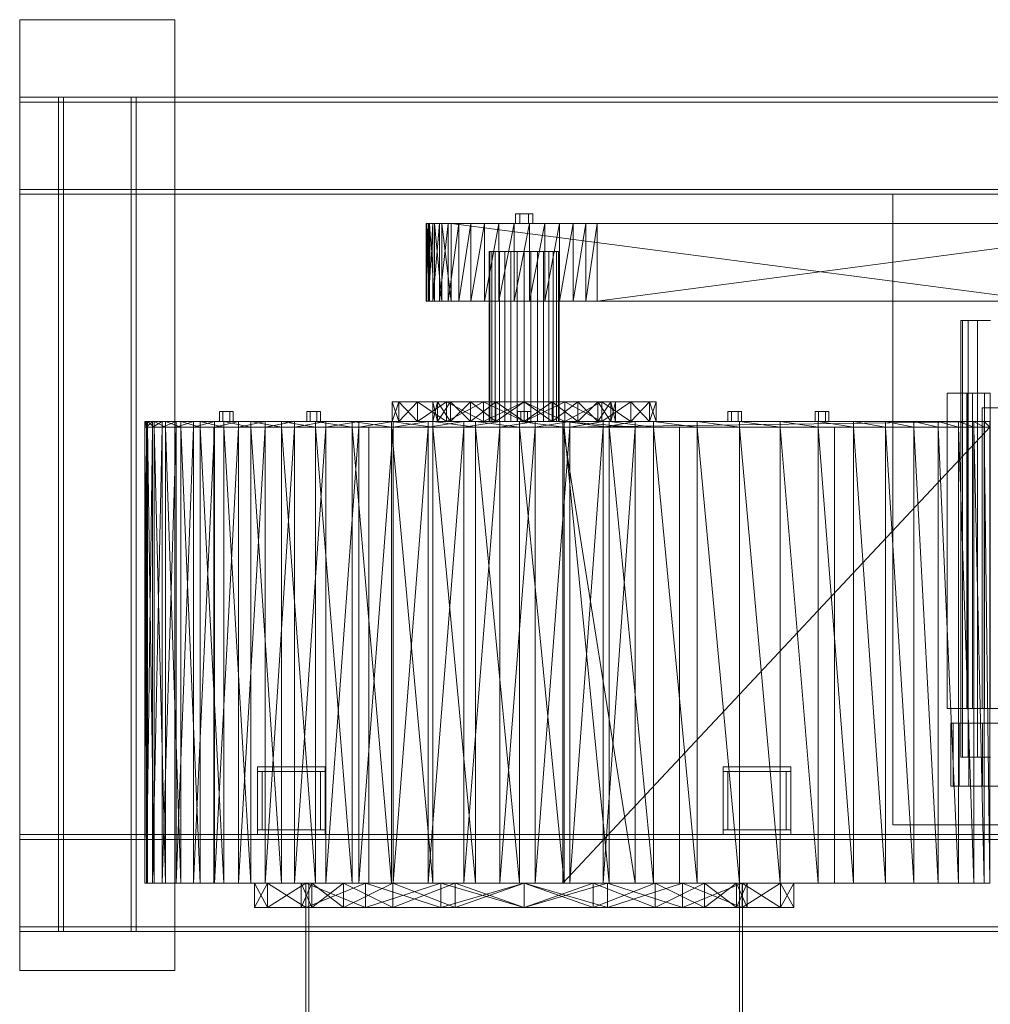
# Model space of a CAD drawing. Header units: millimetres. Extents: x -4395 to 65662, y -65530 to 6847.
# Tile 961 of 1034: x 57541 to 58542, y -16335 to -15320. Entities that reach past the tile are written whole.
import ezdxf

# ---------------------------------------------------------------- set-up
doc = ezdxf.new("R2010")
doc.units = ezdxf.units.MM
doc.layers.add('superior_secador', color=7, linetype='Continuous', lineweight=0)

msp = doc.modelspace()

# ---------------------------------------------------------------- linework, layer by layer
at = {"layer": 'superior_secador'}
for p, q in [((57541.134, -16300), (57541.134, -15320)), ((57541.134, -15320), (57701.134, -15320)), ((57701.134, -15320), (57701.134, -16300)), ((57541.134, -15500), (57541.134, -15400)), ((57541.134, -15400), (59031.134, -15400)), ((57541.134, -15405), (57541.134, -15400)), ((59031.134, -15405), (57541.134, -15405)), ((57581.134, -16260), (57581.134, -15400)), ((57581.134, -15400), (57661.134, -15400)), ((57581.134, -15400), (57586.134, -15400)), ((57586.134, -15400), (57586.134, -16260)), ((57656.134, -16260), (57656.134, -15400)), ((57656.134, -15400), (57661.134, -15400)), ((57661.134, -15400), (57661.134, -16260)), ((57541.134, -15500), (57541.134, -15495)), ((57541.134, -15495), (59031.134, -15495)), ((59031.134, -15500), (57541.134, -15500)), ((58441.134, -16150), (58441.134, -15500)), ((58441.134, -15500), (58901.134, -15500)), ((58056.634, -15520), (58052.134, -15520)), ((58052.134, -15520), (58052.134, -15530)), ((58065.634, -15520), (58056.634, -15520)), ((58056.634, -15520), (58056.634, -15530)), ((58065.634, -15520), (58070.134, -15520)), ((58065.634, -15520), (58065.634, -15530)), ((58070.134, -15530), (58070.134, -15520)), ((57966.909, -15530), (57960.282, -15530)), ((57960.282, -15530), (57962.38, -15530)), ((57960.282, -15530), (57963.526, -15530)), ((57960.667, -15530), (57960.282, -15530)), ((57962.38, -15530), (57960.282, -15610)), ((57960.282, -15530), (57960.282, -15610)), ((57960.282, -15530), (57960.667, -15610)), ((57963.526, -15530), (57960.667, -15530)), ((57960.667, -15530), (57960.667, -15610)), ((57960.667, -15530), (57963.526, -15610)), ((57962.38, -15530), (57966.909, -15530)), ((57966.909, -15530), (57962.38, -15610)), ((57962.38, -15530), (57962.38, -15610)), ((57963.526, -15530), (57976.327, -15530)), ((57968.79, -15530), (57963.526, -15530)), ((57966.909, -15530), (57963.526, -15530)), ((57963.526, -15530), (58620.472, -15530)), ((57963.526, -15530), (57963.526, -15610)), ((57963.526, -15530), (57968.79, -15610)), ((57982.761, -15530), (57966.909, -15530)), ((57966.909, -15530), (57973.759, -15530)), ((58006.282, -15530), (57966.909, -15530)), ((58066.607, -15530), (57966.909, -15530)), ((57966.909, -15530), (58620.472, -15530)), ((58763.478, -15530), (57966.909, -15530)), ((57973.759, -15530), (57966.909, -15610)), ((57966.909, -15530), (57966.909, -15610)), ((57976.327, -15530), (57968.79, -15530)), ((57968.79, -15530), (57968.79, -15610)), ((57968.79, -15530), (57976.327, -15610)), ((57973.759, -15530), (57982.761, -15530)), ((57982.761, -15530), (57973.759, -15610)), ((57973.759, -15530), (57973.759, -15610)), ((57976.327, -15530), (58595.952, -15530)), ((57985.952, -15530), (57976.327, -15530)), ((57976.327, -15530), (58620.472, -15530)), ((57976.327, -15530), (57976.327, -15610)), ((57976.327, -15530), (57985.952, -15610)), ((58006.282, -15530), (57982.761, -15530)), ((57982.761, -15530), (57993.691, -15530)), ((57993.691, -15530), (57982.761, -15610)), ((57982.761, -15530), (57982.761, -15610)), ((58595.952, -15530), (57985.952, -15530)), ((57985.952, -15530), (57985.952, -15610)), ((57985.952, -15530), (58595.952, -15610)), ((57993.691, -15530), (58006.282, -15530)), ((58006.282, -15530), (57993.691, -15610)), ((57993.691, -15530), (57993.691, -15610)), ((58035.173, -15530), (58006.282, -15530)), ((58006.282, -15530), (58020.224, -15530)), ((58066.607, -15530), (58006.282, -15530)), ((58020.224, -15530), (58006.282, -15610)), ((58006.282, -15530), (58006.282, -15610)), ((58020.224, -15530), (58035.173, -15530)), ((58035.173, -15530), (58020.224, -15610)), ((58020.224, -15530), (58020.224, -15610)), ((58066.607, -15530), (58035.173, -15530)), ((58035.173, -15530), (58050.763, -15530)), ((58050.763, -15530), (58035.173, -15610)), ((58035.173, -15530), (58035.173, -15610)), ((58050.763, -15530), (58066.607, -15530)), ((58066.607, -15530), (58050.763, -15610)), ((58050.763, -15530), (58050.763, -15610)), ((58056.634, -15530), (58052.134, -15530)), ((58065.634, -15530), (58056.634, -15530)), ((58070.134, -15530), (58065.634, -15530)), ((58097.503, -15530), (58066.607, -15530)), ((58066.607, -15530), (58082.316, -15530)), ((58124.841, -15530), (58066.607, -15530)), ((58763.478, -15530), (58066.607, -15530)), ((58082.316, -15530), (58066.607, -15610)), ((58066.607, -15530), (58066.607, -15610)), ((58082.316, -15530), (58097.503, -15530)), ((58097.503, -15530), (58082.316, -15610)), ((58082.316, -15530), (58082.316, -15610)), ((58124.841, -15530), (58097.503, -15530)), ((58097.503, -15530), (58111.796, -15530)), ((58111.796, -15530), (58097.503, -15610)), ((58097.503, -15530), (58097.503, -15610)), ((58111.796, -15530), (58124.841, -15530)), ((58124.841, -15530), (58111.796, -15610)), ((58111.796, -15530), (58111.796, -15610)), ((58746.316, -15530), (58124.841, -15530)), ((58124.841, -15530), (58136.316, -15530)), ((58763.478, -15530), (58124.841, -15530)), ((58136.316, -15530), (58124.841, -15610)), ((58124.841, -15530), (58124.841, -15610)), ((58136.316, -15530), (58746.316, -15530)), ((58746.316, -15530), (58136.316, -15610)), ((58136.316, -15530), (58136.316, -15610)), ((58025.826, -15559), (58025.134, -15559)), ((58025.134, -15559), (58025.134, -15734)), ((58027.874, -15559), (58025.826, -15559)), ((58025.826, -15559), (58025.826, -15734)), ((58031.201, -15559), (58027.874, -15559)), ((58027.874, -15559), (58027.874, -15734)), ((58035.678, -15559), (58031.201, -15559)), ((58031.201, -15559), (58031.201, -15734)), ((58041.133, -15559), (58035.678, -15559)), ((58035.678, -15559), (58035.678, -15734)), ((58047.357, -15559), (58041.133, -15559)), ((58041.133, -15559), (58041.133, -15734)), ((58054.111, -15559), (58047.357, -15559)), ((58047.357, -15559), (58047.357, -15734)), ((58061.134, -15559), (58054.111, -15559)), ((58054.111, -15559), (58054.111, -15734)), ((58068.157, -15559), (58061.134, -15559)), ((58061.134, -15559), (58061.134, -15734)), ((58074.91, -15559), (58068.157, -15559)), ((58068.157, -15559), (58068.157, -15734)), ((58081.134, -15559), (58074.91, -15559)), ((58074.91, -15559), (58074.91, -15734)), ((58086.59, -15559), (58081.134, -15559)), ((58081.134, -15559), (58081.134, -15734)), ((58091.067, -15559), (58086.59, -15559)), ((58086.59, -15559), (58086.59, -15734)), ((58094.394, -15559), (58091.067, -15559)), ((58091.067, -15559), (58091.067, -15734)), ((58096.442, -15559), (58094.394, -15559)), ((58094.394, -15559), (58094.394, -15734)), ((58096.442, -15559), (58097.134, -15559)), ((58096.442, -15559), (58096.442, -15734)), ((58097.134, -15734), (58097.134, -15559)), ((57960.282, -15610), (57966.909, -15610)), ((57962.38, -15610), (57960.282, -15610)), ((57963.526, -15610), (57960.282, -15610)), ((57960.282, -15610), (57960.667, -15610)), ((57960.667, -15610), (57963.526, -15610)), ((57966.909, -15610), (57962.38, -15610)), ((57976.327, -15610), (57963.526, -15610)), ((57963.526, -15610), (57968.79, -15610)), ((57963.526, -15610), (57966.909, -15610)), ((58620.472, -15610), (57963.526, -15610)), ((57966.909, -15610), (57982.761, -15610)), ((57973.759, -15610), (57966.909, -15610)), ((57966.909, -15610), (58006.282, -15610)), ((57966.909, -15610), (58066.607, -15610)), ((58620.472, -15610), (57966.909, -15610)), ((57966.909, -15610), (58763.478, -15610)), ((57968.79, -15610), (57976.327, -15610)), ((57982.761, -15610), (57973.759, -15610)), ((58595.952, -15610), (57976.327, -15610)), ((57976.327, -15610), (57985.952, -15610)), ((58620.472, -15610), (57976.327, -15610)), ((57982.761, -15610), (58006.282, -15610)), ((57993.691, -15610), (57982.761, -15610)), ((57985.952, -15610), (58595.952, -15610)), ((58006.282, -15610), (57993.691, -15610)), ((58006.282, -15610), (58035.173, -15610)), ((58020.224, -15610), (58006.282, -15610)), ((58006.282, -15610), (58066.607, -15610)), ((58035.173, -15610), (58020.224, -15610)), ((58035.173, -15610), (58066.607, -15610)), ((58050.763, -15610), (58035.173, -15610)), ((58066.607, -15610), (58050.763, -15610)), ((58066.607, -15610), (58097.503, -15610)), ((58082.316, -15610), (58066.607, -15610)), ((58066.607, -15610), (58124.841, -15610)), ((58066.607, -15610), (58763.478, -15610)), ((58097.503, -15610), (58082.316, -15610)), ((58097.503, -15610), (58124.841, -15610)), ((58111.796, -15610), (58097.503, -15610)), ((58124.841, -15610), (58111.796, -15610)), ((58124.841, -15610), (58746.316, -15610)), ((58136.316, -15610), (58124.841, -15610)), ((58124.841, -15610), (58763.478, -15610)), ((58746.316, -15610), (58136.316, -15610)), ((58513.104, -15630), (58511.134, -15630)), ((58511.134, -15630), (58511.134, -16080)), ((58518.965, -15630), (58513.104, -15630)), ((58513.104, -15630), (58513.104, -16080)), ((58528.573, -15630), (58518.965, -15630)), ((58518.965, -15630), (58518.965, -16080)), ((58541.691, -15630), (58528.573, -15630)), ((58528.573, -15630), (58528.573, -16080)), ((58518.134, -15705), (58497.134, -15705)), ((58497.134, -15705), (58497.134, -16030)), ((58517.445, -16030), (58517.445, -15705)), ((58517.445, -15705), (58535.632, -15705)), ((58517.445, -15705), (58523.445, -15705)), ((58518.134, -16030), (58518.134, -15705)), ((58541.632, -15705), (58523.445, -15705)), ((58523.445, -15705), (58523.445, -16030)), ((58535.632, -15705), (58535.632, -16030)), ((58541.632, -15705), (58535.632, -15705)), ((58541.632, -16030), (58541.632, -15705)), ((57925.134, -15714), (57971.735, -15714)), ((57967.134, -15714), (57925.134, -15714)), ((57925.134, -15714), (57951.108, -15714)), ((57931.79, -15714), (57925.134, -15714)), ((57925.134, -15714), (57985.087, -15714)), ((57925.134, -15714), (58019.108, -15714)), ((57925.134, -15714), (58005.882, -15714)), ((57931.79, -15714), (57925.134, -15734)), ((57925.134, -15714), (57925.134, -15734)), ((57925.134, -15714), (57931.79, -15734)), ((57951.108, -15714), (57931.79, -15714)), ((57951.108, -15714), (57931.79, -15734)), ((57931.79, -15714), (57931.79, -15734)), ((57931.79, -15714), (57951.108, -15734)), ((57951.108, -15714), (58019.108, -15714)), ((57981.194, -15714), (57951.108, -15714)), ((57981.194, -15714), (57951.108, -15734)), ((57951.108, -15714), (57951.108, -15734)), ((57951.108, -15714), (57981.194, -15734)), ((57971.735, -15714), (57967.134, -15714)), ((57971.735, -15714), (57967.134, -15734)), ((57967.134, -15714), (57967.134, -15734)), ((57967.134, -15714), (57971.735, -15734)), ((57985.087, -15714), (57971.735, -15714)), ((57985.087, -15714), (57971.735, -15734)), ((57971.735, -15714), (57971.735, -15734)), ((57971.735, -15714), (57985.087, -15734)), ((58019.108, -15714), (57981.194, -15714)), ((58019.108, -15714), (57981.194, -15734)), ((57981.194, -15714), (57981.194, -15734)), ((57981.194, -15714), (58019.108, -15734)), ((58005.882, -15714), (57985.087, -15714)), ((58005.882, -15714), (57985.087, -15734)), ((57985.087, -15714), (57985.087, -15734)), ((57985.087, -15714), (58005.882, -15734)), ((58019.108, -15714), (58005.882, -15714)), ((58032.087, -15714), (58005.882, -15714)), ((58032.087, -15714), (58005.882, -15734)), ((58005.882, -15714), (58005.882, -15734)), ((58005.882, -15714), (58032.087, -15734)), ((58019.108, -15714), (58103.159, -15714)), ((58061.134, -15714), (58019.108, -15714)), ((58019.108, -15714), (58171.159, -15714)), ((58019.108, -15714), (58032.087, -15714)), ((58090.181, -15714), (58019.108, -15714)), ((58116.386, -15714), (58019.108, -15714)), ((58061.134, -15714), (58019.108, -15734)), ((58019.108, -15714), (58019.108, -15734)), ((58019.108, -15714), (58061.134, -15734)), ((58061.134, -15714), (58032.087, -15714)), ((58061.134, -15714), (58032.087, -15734)), ((58032.087, -15714), (58032.087, -15734)), ((58032.087, -15714), (58061.134, -15734)), ((58103.159, -15714), (58061.134, -15714)), ((58171.159, -15714), (58061.134, -15714)), ((58061.134, -15714), (58090.181, -15714)), ((58103.159, -15714), (58061.134, -15734)), ((58061.134, -15714), (58061.134, -15734)), ((58061.134, -15714), (58103.159, -15734)), ((58090.181, -15714), (58061.134, -15734)), ((58061.134, -15714), (58090.181, -15734)), ((58171.159, -15714), (58090.181, -15714)), ((58090.181, -15714), (58116.386, -15714)), ((58116.386, -15714), (58090.181, -15734)), ((58090.181, -15714), (58090.181, -15734)), ((58090.181, -15714), (58116.386, -15734)), ((58103.159, -15714), (58171.159, -15714)), ((58141.073, -15714), (58103.159, -15714)), ((58141.073, -15714), (58103.159, -15734)), ((58103.159, -15714), (58103.159, -15734)), ((58103.159, -15714), (58141.073, -15734)), ((58171.159, -15714), (58116.386, -15714)), ((58137.181, -15714), (58116.386, -15714)), ((58137.181, -15714), (58116.386, -15734)), ((58116.386, -15714), (58116.386, -15734)), ((58116.386, -15714), (58137.181, -15734)), ((58171.159, -15714), (58137.181, -15714)), ((58150.532, -15714), (58137.181, -15714)), ((58150.532, -15714), (58137.181, -15734)), ((58137.181, -15714), (58137.181, -15734)), ((58137.181, -15714), (58150.532, -15734)), ((58171.159, -15714), (58141.073, -15714)), ((58171.159, -15714), (58141.073, -15734)), ((58141.073, -15714), (58141.073, -15734)), ((58141.073, -15714), (58171.159, -15734)), ((58171.159, -15714), (58150.532, -15714)), ((58150.532, -15714), (58155.134, -15714)), ((58155.134, -15714), (58150.532, -15734)), ((58150.532, -15714), (58150.532, -15734)), ((58150.532, -15714), (58155.134, -15734)), ((58155.134, -15714), (58171.159, -15714)), ((58155.134, -15734), (58155.134, -15714)), ((58171.159, -15714), (58197.134, -15714)), ((58190.478, -15714), (58171.159, -15714)), ((58190.478, -15714), (58171.159, -15734)), ((58171.159, -15714), (58171.159, -15734)), ((58171.159, -15714), (58190.478, -15734)), ((58197.134, -15714), (58190.478, -15714)), ((58197.134, -15714), (58190.478, -15734)), ((58190.478, -15714), (58190.478, -15734)), ((58190.478, -15714), (58197.134, -15734)), ((58197.134, -15734), (58197.134, -15714)), ((58533.134, -16030), (58533.134, -15720)), ((58533.134, -15720), (58589.134, -15720)), ((57750.634, -15724), (57747.134, -15724)), ((57747.134, -15724), (57747.134, -15734)), ((57757.634, -15724), (57750.634, -15724)), ((57750.634, -15724), (57750.634, -15734)), ((57757.634, -15724), (57761.134, -15724)), ((57757.634, -15724), (57757.634, -15734)), ((57761.134, -15734), (57761.134, -15724)), ((57840.552, -15724), (57837.052, -15724)), ((57837.052, -15724), (57837.052, -15734)), ((57847.552, -15724), (57840.552, -15724)), ((57840.552, -15724), (57840.552, -15734)), ((57847.552, -15724), (57851.052, -15724)), ((57847.552, -15724), (57847.552, -15734)), ((57851.052, -15734), (57851.052, -15724)), ((58057.634, -15724), (58054.134, -15724)), ((58054.134, -15724), (58054.134, -15734)), ((58064.634, -15724), (58057.634, -15724)), ((58057.634, -15724), (58057.634, -15734)), ((58064.634, -15724), (58068.134, -15724)), ((58064.634, -15724), (58064.634, -15734)), ((58068.134, -15734), (58068.134, -15724)), ((58274.716, -15724), (58271.216, -15724)), ((58271.216, -15724), (58271.216, -15734)), ((58281.716, -15724), (58274.716, -15724)), ((58274.716, -15724), (58274.716, -15734)), ((58281.716, -15724), (58285.216, -15724)), ((58281.716, -15724), (58281.716, -15734)), ((58285.216, -15734), (58285.216, -15724)), ((58364.634, -15724), (58361.134, -15724)), ((58361.134, -15724), (58361.134, -15734)), ((58371.634, -15724), (58364.634, -15724)), ((58364.634, -15724), (58364.634, -15734)), ((58371.634, -15724), (58375.134, -15724)), ((58371.634, -15724), (58371.634, -15734)), ((58375.134, -15734), (58375.134, -15724)), ((57672.765, -15734), (57670.108, -15734)), ((57670.108, -15734), (57671.851, -15734)), ((57671.851, -15734), (57670.108, -15740)), ((57670.108, -15734), (57670.108, -15740)), ((57670.108, -15734), (57672.765, -15740)), ((57672.765, -15740), (57670.108, -15740)), ((57670.108, -15740), (57671.851, -15740)), ((57671.851, -15740), (57670.108, -16210)), ((57670.108, -15740), (57670.108, -16210)), ((57670.108, -15740), (57672.765, -16210)), ((57688.134, -15734), (57671.851, -15734)), ((57671.851, -15734), (57677.903, -15734)), ((57671.851, -15734), (57672.765, -15734)), ((57677.903, -15734), (57671.851, -15740)), ((57671.851, -15734), (57671.851, -15740)), ((57688.134, -15740), (57671.851, -15740)), ((57671.851, -15740), (57677.903, -15740)), ((57671.851, -15740), (57672.765, -15740)), ((57677.903, -15740), (57671.851, -16210)), ((57671.851, -15740), (57671.851, -16210)), ((57672.765, -15734), (57691.362, -15734)), ((57679.853, -15734), (57672.765, -15734)), ((57688.134, -15734), (57672.765, -15734)), ((57672.765, -15734), (57727.329, -15734)), ((57766.601, -15734), (57672.765, -15734)), ((57672.765, -15734), (57846.079, -15734)), ((58035.915, -15734), (57672.765, -15734)), ((57672.765, -15734), (58194.571, -15734)), ((57672.765, -15734), (57672.765, -15740)), ((57672.765, -15734), (57679.853, -15740)), ((57672.765, -15740), (57691.362, -15740)), ((57679.853, -15740), (57672.765, -15740)), ((57688.134, -15740), (57672.765, -15740)), ((57672.765, -15740), (57727.329, -15740)), ((57766.601, -15740), (57672.765, -15740)), ((57672.765, -15740), (57846.079, -15740)), ((58035.915, -15740), (57672.765, -15740)), ((57672.765, -15740), (58194.571, -15740)), ((57672.765, -15740), (57672.765, -16210)), ((57672.765, -15740), (57679.853, -16210)), ((57677.903, -15734), (57688.134, -15734)), ((57688.134, -15734), (57677.903, -15740)), ((57677.903, -15734), (57677.903, -15740)), ((57677.903, -15740), (57688.134, -15740)), ((57688.134, -15740), (57677.903, -16210)), ((57677.903, -15740), (57677.903, -16210)), ((57691.362, -15734), (57679.853, -15734)), ((57679.853, -15734), (57679.853, -15740)), ((57679.853, -15734), (57691.362, -15740)), ((57691.362, -15740), (57679.853, -15740)), ((57679.853, -15740), (57679.853, -16210)), ((57679.853, -15740), (57691.362, -16210)), ((57720.36, -15734), (57688.134, -15734)), ((57688.134, -15734), (57702.358, -15734)), ((57766.601, -15734), (57688.134, -15734)), ((57702.358, -15734), (57688.134, -15740)), ((57688.134, -15734), (57688.134, -15740)), ((57720.36, -15740), (57688.134, -15740)), ((57688.134, -15740), (57702.358, -15740)), ((57766.601, -15740), (57688.134, -15740)), ((57702.358, -15740), (57688.134, -16210)), ((57688.134, -15740), (57688.134, -16210)), ((57691.362, -15734), (57727.329, -15734)), ((57707.226, -15734), (57691.362, -15734)), ((57691.362, -15734), (57691.362, -15740)), ((57691.362, -15734), (57707.226, -15740)), ((57691.362, -15740), (57727.329, -15740)), ((57707.226, -15740), (57691.362, -15740)), ((57691.362, -15740), (57691.362, -16210)), ((57691.362, -15740), (57707.226, -16210)), ((57702.358, -15734), (57720.36, -15734)), ((57720.36, -15734), (57702.358, -15740)), ((57702.358, -15734), (57702.358, -15740)), ((57702.358, -15740), (57720.36, -15740)), ((57720.36, -15740), (57702.358, -16210)), ((57702.358, -15740), (57702.358, -16210)), ((57727.329, -15734), (57707.226, -15734)), ((57707.226, -15734), (57707.226, -15740)), ((57707.226, -15734), (57727.329, -15740)), ((57727.329, -15740), (57707.226, -15740)), ((57707.226, -15740), (57707.226, -16210)), ((57707.226, -15740), (57727.329, -16210)), ((57766.601, -15734), (57720.36, -15734)), ((57720.36, -15734), (57741.874, -15734)), ((57741.874, -15734), (57720.36, -15740)), ((57720.36, -15734), (57720.36, -15740)), ((57766.601, -15740), (57720.36, -15740)), ((57720.36, -15740), (57741.874, -15740)), ((57741.874, -15740), (57720.36, -16210)), ((57720.36, -15740), (57720.36, -16210)), ((57727.329, -15734), (57779.54, -15734)), ((57751.505, -15734), (57727.329, -15734)), ((57727.329, -15734), (57846.079, -15734)), ((57727.329, -15734), (57727.329, -15740)), ((57727.329, -15734), (57751.505, -15740)), ((57727.329, -15740), (57779.54, -15740)), ((57751.505, -15740), (57727.329, -15740)), ((57727.329, -15740), (57846.079, -15740)), ((57727.329, -15740), (57727.329, -16210)), ((57727.329, -15740), (57751.505, -16210)), ((57741.134, -16210), (57741.134, -15740)), ((57741.134, -15740), (57901.134, -15740)), ((57741.874, -15734), (57766.601, -15734)), ((57766.601, -15734), (57741.874, -15740)), ((57741.874, -15734), (57741.874, -15740)), ((57741.874, -15740), (57766.601, -15740)), ((57766.601, -15740), (57741.874, -16210)), ((57741.874, -15740), (57741.874, -16210)), ((57750.634, -15734), (57747.134, -15734)), ((57757.634, -15734), (57750.634, -15734)), ((57779.54, -15734), (57751.505, -15734)), ((57751.505, -15734), (57751.505, -15740)), ((57751.505, -15734), (57779.54, -15740)), ((57779.54, -15740), (57751.505, -15740)), ((57751.505, -15740), (57751.505, -16210)), ((57751.505, -15740), (57779.54, -16210)), ((57761.134, -15734), (57757.634, -15734)), ((57824.355, -15734), (57766.601, -15734)), ((57766.601, -15734), (57794.214, -15734)), ((57890.673, -15734), (57766.601, -15734)), ((58035.915, -15734), (57766.601, -15734)), ((57794.214, -15734), (57766.601, -15740)), ((57766.601, -15734), (57766.601, -15740)), ((57824.355, -15740), (57766.601, -15740)), ((57766.601, -15740), (57794.214, -15740)), ((57890.673, -15740), (57766.601, -15740)), ((58035.915, -15740), (57766.601, -15740)), ((57794.214, -15740), (57766.601, -16210)), ((57766.601, -15740), (57766.601, -16210)), ((57779.54, -15734), (57846.079, -15734)), ((57811.167, -15734), (57779.54, -15734)), ((57779.54, -15734), (57779.54, -15740)), ((57779.54, -15734), (57811.167, -15740)), ((57779.54, -15740), (57846.079, -15740)), ((57811.167, -15740), (57779.54, -15740)), ((57779.54, -15740), (57779.54, -16210)), ((57779.54, -15740), (57811.167, -16210)), ((57794.214, -15734), (57824.355, -15734)), ((57824.355, -15734), (57794.214, -15740)), ((57794.214, -15734), (57794.214, -15740)), ((57794.214, -15740), (57824.355, -15740)), ((57824.355, -15740), (57794.214, -16210)), ((57794.214, -15740), (57794.214, -16210)), ((57846.079, -15734), (57811.167, -15734)), ((57811.167, -15734), (57811.167, -15740)), ((57811.167, -15734), (57846.079, -15740)), ((57846.079, -15740), (57811.167, -15740)), ((57811.167, -15740), (57811.167, -16210)), ((57811.167, -15740), (57846.079, -16210)), ((57890.673, -15734), (57824.355, -15734)), ((57824.355, -15734), (57856.64, -15734)), ((57856.64, -15734), (57824.355, -15740)), ((57824.355, -15734), (57824.355, -15740)), ((57890.673, -15740), (57824.355, -15740)), ((57824.355, -15740), (57856.64, -15740)), ((57856.64, -15740), (57824.355, -16210)), ((57824.355, -15740), (57824.355, -16210)), ((57840.552, -15734), (57837.052, -15734)), ((57847.552, -15734), (57840.552, -15734)), ((57846.079, -15734), (57924.321, -15734)), ((57883.927, -15734), (57846.079, -15734)), ((57846.079, -15734), (58011.021, -15734)), ((57846.079, -15734), (58194.571, -15734)), ((57846.079, -15734), (57846.079, -15740)), ((57846.079, -15734), (57883.927, -15740)), ((57846.079, -15740), (57924.321, -15740)), ((57883.927, -15740), (57846.079, -15740)), ((57846.079, -15740), (58011.021, -15740)), ((57846.079, -15740), (58194.571, -15740)), ((57846.079, -15740), (57846.079, -16210)), ((57846.079, -15740), (57883.927, -16210)), ((57851.052, -15734), (57847.552, -15734)), ((57856.64, -15734), (57890.673, -15734)), ((57890.673, -15734), (57856.64, -15740)), ((57856.64, -15734), (57856.64, -15740)), ((57856.64, -15740), (57890.673, -15740)), ((57890.673, -15740), (57856.64, -16210)), ((57856.64, -15740), (57856.64, -16210)), ((57924.321, -15734), (57883.927, -15734)), ((57883.927, -15734), (57883.927, -15740)), ((57883.927, -15734), (57924.321, -15740)), ((57924.321, -15740), (57883.927, -15740)), ((57883.927, -15740), (57883.927, -16210)), ((57883.927, -15740), (57924.321, -16210)), ((57962.319, -15734), (57890.673, -15734)), ((57890.673, -15734), (57926.04, -15734)), ((58035.915, -15734), (57890.673, -15734)), ((57926.04, -15734), (57890.673, -15740)), ((57890.673, -15734), (57890.673, -15740)), ((57962.319, -15740), (57890.673, -15740)), ((57890.673, -15740), (57926.04, -15740)), ((58035.915, -15740), (57890.673, -15740)), ((57926.04, -15740), (57890.673, -16210)), ((57890.673, -15740), (57890.673, -16210)), ((57901.134, -15740), (57901.134, -16210)), ((57924.321, -15734), (58011.021, -15734)), ((57966.837, -15734), (57924.321, -15734)), ((57924.321, -15734), (57924.321, -15740)), ((57924.321, -15734), (57966.837, -15740)), ((57924.321, -15740), (58011.021, -15740)), ((57966.837, -15740), (57924.321, -15740)), ((57924.321, -15740), (57924.321, -16210)), ((57924.321, -15740), (57966.837, -16210)), ((57971.735, -15734), (57925.134, -15734)), ((57925.134, -15734), (57967.134, -15734)), ((57951.108, -15734), (57925.134, -15734)), ((57925.134, -15734), (57931.79, -15734)), ((57985.087, -15734), (57925.134, -15734)), ((58019.108, -15734), (57925.134, -15734)), ((58005.882, -15734), (57925.134, -15734)), ((57926.04, -15734), (57962.319, -15734)), ((57962.319, -15734), (57926.04, -15740)), ((57926.04, -15734), (57926.04, -15740)), ((57926.04, -15740), (57962.319, -15740)), ((57962.319, -15740), (57926.04, -16210)), ((57926.04, -15740), (57926.04, -16210)), ((57931.79, -15734), (57951.108, -15734)), ((58019.108, -15734), (57951.108, -15734)), ((57951.108, -15734), (57981.194, -15734)), ((58035.915, -15734), (57962.319, -15734)), ((57962.319, -15734), (57999.085, -15734)), ((57999.085, -15734), (57962.319, -15740)), ((57962.319, -15734), (57962.319, -15740)), ((58035.915, -15740), (57962.319, -15740)), ((57962.319, -15740), (57999.085, -15740)), ((57999.085, -15740), (57962.319, -16210)), ((57962.319, -15740), (57962.319, -16210)), ((58011.021, -15734), (57966.837, -15734)), ((57966.837, -15734), (57966.837, -15740)), ((57966.837, -15734), (58011.021, -15740)), ((58011.021, -15740), (57966.837, -15740)), ((57966.837, -15740), (57966.837, -16210)), ((57966.837, -15740), (58011.021, -16210)), ((57967.134, -15734), (57971.735, -15734)), ((57971.735, -15734), (57985.087, -15734)), ((57981.194, -15734), (58019.108, -15734)), ((57985.087, -15734), (58005.882, -15734)), ((57999.085, -15734), (58035.915, -15734)), ((58035.915, -15734), (57999.085, -15740)), ((57999.085, -15734), (57999.085, -15740)), ((57999.085, -15740), (58035.915, -15740)), ((58035.915, -15740), (57999.085, -16210)), ((57999.085, -15740), (57999.085, -16210)), ((58005.882, -15734), (58019.108, -15734)), ((58005.882, -15734), (58032.087, -15734)), ((58011.021, -15734), (58102.452, -15734)), ((58056.392, -15734), (58011.021, -15734)), ((58011.021, -15734), (58194.571, -15734)), ((58011.021, -15734), (58011.021, -15740)), ((58011.021, -15734), (58056.392, -15740)), ((58011.021, -15740), (58102.452, -15740)), ((58056.392, -15740), (58011.021, -15740)), ((58011.021, -15740), (58194.571, -15740)), ((58011.021, -15740), (58011.021, -16210)), ((58011.021, -15740), (58056.392, -16210)), ((58103.159, -15734), (58019.108, -15734)), ((58019.108, -15734), (58061.134, -15734)), ((58171.159, -15734), (58019.108, -15734)), ((58032.087, -15734), (58019.108, -15734)), ((58019.108, -15734), (58090.181, -15734)), ((58019.108, -15734), (58116.386, -15734)), ((58025.826, -15734), (58025.134, -15734)), ((58027.874, -15734), (58025.826, -15734)), ((58031.201, -15734), (58027.874, -15734)), ((58035.678, -15734), (58031.201, -15734)), ((58032.087, -15734), (58061.134, -15734)), ((58041.133, -15734), (58035.678, -15734)), ((58108.107, -15734), (58035.915, -15734)), ((58035.915, -15734), (58072.392, -15734)), ((58175.71, -15734), (58035.915, -15734)), ((58541.134, -15734), (58035.915, -15734)), ((58488.042, -15734), (58035.915, -15734)), ((58194.571, -15734), (58035.915, -15734)), ((58072.392, -15734), (58035.915, -15740)), ((58035.915, -15734), (58035.915, -15740)), ((58108.107, -15740), (58035.915, -15740)), ((58035.915, -15740), (58072.392, -15740)), ((58175.71, -15740), (58035.915, -15740)), ((58541.134, -15740), (58035.915, -15740)), ((58488.042, -15740), (58035.915, -15740)), ((58194.571, -15740), (58035.915, -15740)), ((58072.392, -15740), (58035.915, -16210)), ((58035.915, -15740), (58035.915, -16210)), ((58047.357, -15734), (58041.133, -15734)), ((58054.111, -15734), (58047.357, -15734)), ((58061.134, -15734), (58054.111, -15734)), ((58057.634, -15734), (58054.134, -15734)), ((58102.452, -15734), (58056.392, -15734)), ((58056.392, -15734), (58056.392, -15740)), ((58056.392, -15734), (58102.452, -15740)), ((58102.452, -15740), (58056.392, -15740)), ((58056.392, -15740), (58056.392, -16210)), ((58056.392, -15740), (58102.452, -16210)), ((58064.634, -15734), (58057.634, -15734)), ((58061.134, -15734), (58103.159, -15734)), ((58061.134, -15734), (58171.159, -15734)), ((58090.181, -15734), (58061.134, -15734)), ((58068.157, -15734), (58061.134, -15734)), ((58068.134, -15734), (58064.634, -15734)), ((58074.91, -15734), (58068.157, -15734)), ((58072.392, -15734), (58108.107, -15734)), ((58108.107, -15734), (58072.392, -15740)), ((58072.392, -15734), (58072.392, -15740)), ((58072.392, -15740), (58108.107, -15740)), ((58108.107, -15740), (58072.392, -16210)), ((58072.392, -15740), (58072.392, -16210)), ((58081.134, -15734), (58074.91, -15734)), ((58086.59, -15734), (58081.134, -15734)), ((58091.067, -15734), (58086.59, -15734)), ((58090.181, -15734), (58171.159, -15734)), ((58116.386, -15734), (58090.181, -15734)), ((58094.394, -15734), (58091.067, -15734)), ((58096.442, -15734), (58094.394, -15734)), ((58097.134, -15734), (58096.442, -15734)), ((58175.71, -15734), (58101.134, -15734)), ((58101.134, -15734), (58541.134, -15734)), ((58541.134, -15734), (58101.134, -15740)), ((58101.134, -15734), (58101.134, -15740)), ((58101.134, -15734), (58175.71, -15740)), ((58175.71, -15740), (58101.134, -15740)), ((58101.134, -15740), (58541.134, -15740)), ((58541.134, -15740), (58101.134, -16210)), ((58101.134, -15740), (58101.134, -16210)), ((58101.134, -15740), (58175.71, -16210)), ((58102.452, -15734), (58194.571, -15734)), ((58148.687, -15734), (58102.452, -15734)), ((58102.452, -15734), (58102.452, -15740)), ((58102.452, -15734), (58148.687, -15740)), ((58102.452, -15740), (58194.571, -15740)), ((58148.687, -15740), (58102.452, -15740)), ((58102.452, -15740), (58102.452, -16210)), ((58102.452, -15740), (58148.687, -16210)), ((58171.159, -15734), (58103.159, -15734)), ((58103.159, -15734), (58141.073, -15734)), ((58175.71, -15734), (58108.107, -15734)), ((58108.107, -15734), (58142.669, -15734)), ((58142.669, -15734), (58108.107, -15740)), ((58108.107, -15734), (58108.107, -15740)), ((58175.71, -15740), (58108.107, -15740)), ((58108.107, -15740), (58142.669, -15740)), ((58142.669, -15740), (58108.107, -16210)), ((58108.107, -15740), (58108.107, -16210)), ((58116.386, -15734), (58171.159, -15734)), ((58116.386, -15734), (58137.181, -15734)), ((58137.181, -15734), (58171.159, -15734)), ((58137.181, -15734), (58150.532, -15734)), ((58141.073, -15734), (58171.159, -15734)), ((58142.669, -15734), (58175.71, -15734)), ((58175.71, -15734), (58142.669, -15740)), ((58142.669, -15734), (58142.669, -15740)), ((58142.669, -15740), (58175.71, -15740)), ((58175.71, -15740), (58142.669, -16210)), ((58142.669, -15740), (58142.669, -16210)), ((58194.571, -15734), (58148.687, -15734)), ((58148.687, -15734), (58148.687, -15740)), ((58148.687, -15734), (58194.571, -15740)), ((58194.571, -15740), (58148.687, -15740)), ((58148.687, -15740), (58148.687, -16210)), ((58148.687, -15740), (58194.571, -16210)), ((58150.532, -15734), (58171.159, -15734)), ((58155.134, -15734), (58150.532, -15734)), ((58171.159, -15734), (58155.134, -15734)), ((58197.134, -15734), (58171.159, -15734)), ((58171.159, -15734), (58190.478, -15734)), ((58541.134, -15734), (58175.71, -15734)), ((58175.71, -15740), (58175.71, -15734)), ((58541.134, -15740), (58175.71, -15740)), ((58175.71, -16210), (58175.71, -15740)), ((58190.478, -15734), (58197.134, -15734)), ((58194.571, -15734), (58283.191, -15734)), ((58239.581, -15734), (58194.571, -15734)), ((58194.571, -15734), (58364.169, -15734)), ((58194.571, -15734), (58488.042, -15734)), ((58194.571, -15734), (58194.571, -15740)), ((58194.571, -15734), (58239.581, -15740)), ((58194.571, -15740), (58283.191, -15740)), ((58239.581, -15740), (58194.571, -15740)), ((58194.571, -15740), (58364.169, -15740)), ((58194.571, -15740), (58488.042, -15740)), ((58194.571, -15740), (58194.571, -16210)), ((58194.571, -15740), (58239.581, -16210)), ((58221.134, -16210), (58221.134, -15740)), ((58221.134, -15740), (58381.134, -15740)), ((58283.191, -15734), (58239.581, -15734)), ((58239.581, -15734), (58239.581, -15740)), ((58239.581, -15734), (58283.191, -15740)), ((58283.191, -15740), (58239.581, -15740)), ((58239.581, -15740), (58239.581, -16210)), ((58239.581, -15740), (58283.191, -16210)), ((58274.716, -15734), (58271.216, -15734)), ((58281.716, -15734), (58274.716, -15734)), ((58285.216, -15734), (58281.716, -15734)), ((58283.191, -15734), (58364.169, -15734)), ((58324.888, -15734), (58283.191, -15734)), ((58283.191, -15734), (58283.191, -15740)), ((58283.191, -15734), (58324.888, -15740)), ((58283.191, -15740), (58364.169, -15740)), ((58324.888, -15740), (58283.191, -15740)), ((58283.191, -15740), (58283.191, -16210)), ((58283.191, -15740), (58324.888, -16210)), ((58364.169, -15734), (58324.888, -15734)), ((58324.888, -15734), (58324.888, -15740)), ((58324.888, -15734), (58364.169, -15740)), ((58364.169, -15740), (58324.888, -15740)), ((58324.888, -15740), (58324.888, -16210)), ((58324.888, -15740), (58364.169, -16210)), ((58364.634, -15734), (58361.134, -15734)), ((58364.169, -15734), (58433.61, -15734)), ((58400.562, -15734), (58364.169, -15734)), ((58364.169, -15734), (58488.042, -15734)), ((58364.169, -15734), (58364.169, -15740)), ((58364.169, -15734), (58400.562, -15740)), ((58364.169, -15740), (58433.61, -15740)), ((58400.562, -15740), (58364.169, -15740)), ((58364.169, -15740), (58488.042, -15740)), ((58364.169, -15740), (58364.169, -16210)), ((58364.169, -15740), (58400.562, -16210)), ((58371.634, -15734), (58364.634, -15734)), ((58375.134, -15734), (58371.634, -15734)), ((58381.134, -15740), (58381.134, -16210)), ((58433.61, -15734), (58400.562, -15734)), ((58400.562, -15734), (58400.562, -15740)), ((58400.562, -15734), (58433.61, -15740)), ((58433.61, -15740), (58400.562, -15740)), ((58400.562, -15740), (58400.562, -16210)), ((58400.562, -15740), (58433.61, -16210)), ((58433.61, -15734), (58488.042, -15734)), ((58462.898, -15734), (58433.61, -15734)), ((58433.61, -15734), (58433.61, -15740)), ((58433.61, -15734), (58462.898, -15740)), ((58433.61, -15740), (58488.042, -15740)), ((58462.898, -15740), (58433.61, -15740)), ((58433.61, -15740), (58433.61, -16210)), ((58433.61, -15740), (58462.898, -16210)), ((58488.042, -15734), (58462.898, -15734)), ((58462.898, -15734), (58462.898, -15740)), ((58462.898, -15734), (58488.042, -15740)), ((58488.042, -15740), (58462.898, -15740)), ((58462.898, -15740), (58462.898, -16210)), ((58462.898, -15740), (58488.042, -16210)), ((58488.042, -15734), (58524.591, -15734)), ((58508.704, -15734), (58488.042, -15734)), ((58488.042, -15734), (58541.134, -15734)), ((58488.042, -15734), (58488.042, -15740)), ((58488.042, -15734), (58508.704, -15740)), ((58488.042, -15740), (58524.591, -15740)), ((58508.704, -15740), (58488.042, -15740)), ((58488.042, -15740), (58541.134, -15740)), ((58488.042, -15740), (58488.042, -16210)), ((58488.042, -15740), (58508.704, -16210)), ((58524.591, -15734), (58508.704, -15734)), ((58508.704, -15734), (58508.704, -15740)), ((58508.704, -15734), (58524.591, -15740)), ((58524.591, -15740), (58508.704, -15740)), ((58508.704, -15740), (58508.704, -16210)), ((58508.704, -15740), (58524.591, -16210)), ((58524.591, -15734), (58541.134, -15734)), ((58535.464, -15734), (58524.591, -15734)), ((58524.591, -15734), (58524.591, -15740)), ((58524.591, -15734), (58535.464, -15740)), ((58524.591, -15740), (58541.134, -15740)), ((58535.464, -15740), (58524.591, -15740)), ((58524.591, -15740), (58524.591, -16210)), ((58524.591, -15740), (58535.464, -16210)), ((58541.134, -15734), (58535.464, -15734)), ((58535.464, -15734), (58535.464, -15740)), ((58535.464, -15734), (58541.134, -15740)), ((58541.134, -15740), (58535.464, -15740)), ((58535.464, -15740), (58535.464, -16210)), ((58535.464, -15740), (58541.134, -16210)), ((58541.134, -15734), (58541.134, -15740)), ((58541.134, -15740), (58541.134, -16210)), ((58497.134, -16030), (58518.134, -16030)), ((58535.632, -16030), (58517.445, -16030)), ((58523.445, -16030), (58517.445, -16030)), ((58523.445, -16030), (58541.632, -16030)), ((58589.134, -16030), (58533.134, -16030)), ((58535.632, -16030), (58541.632, -16030)), ((58503.227, -16045), (58501.134, -16045)), ((58501.134, -16045), (58501.134, -16110)), ((58509.454, -16045), (58503.227, -16045)), ((58503.227, -16045), (58503.227, -16110)), ((58519.663, -16045), (58509.454, -16045)), ((58509.454, -16045), (58509.454, -16110)), ((58533.601, -16045), (58519.663, -16045)), ((58519.663, -16045), (58519.663, -16110)), ((58550.926, -16045), (58533.601, -16045)), ((58533.601, -16045), (58533.601, -16110)), ((58513.104, -16080), (58511.134, -16080)), ((58518.965, -16080), (58513.104, -16080)), ((58528.573, -16080), (58518.965, -16080)), ((58541.691, -16080), (58528.573, -16080)), ((57786.134, -16095), (57786.134, -16090)), ((57786.134, -16090), (57856.134, -16090)), ((57856.134, -16095), (57786.134, -16095)), ((57786.134, -16155), (57786.134, -16095)), ((57786.134, -16095), (57791.134, -16095)), ((57791.134, -16095), (57791.134, -16155)), ((57851.134, -16155), (57851.134, -16095)), ((57851.134, -16095), (57856.134, -16095)), ((57856.134, -16090), (57856.134, -16095)), ((57856.134, -16095), (57856.134, -16155)), ((58266.134, -16095), (58266.134, -16090)), ((58266.134, -16090), (58336.134, -16090)), ((58336.134, -16095), (58266.134, -16095)), ((58266.134, -16155), (58266.134, -16095)), ((58266.134, -16095), (58271.134, -16095)), ((58271.134, -16095), (58271.134, -16155)), ((58331.134, -16155), (58331.134, -16095)), ((58331.134, -16095), (58336.134, -16095)), ((58336.134, -16090), (58336.134, -16095)), ((58336.134, -16095), (58336.134, -16155)), ((58503.227, -16110), (58501.134, -16110)), ((58509.454, -16110), (58503.227, -16110)), ((58519.663, -16110), (58509.454, -16110)), ((58533.601, -16110), (58519.663, -16110)), ((58550.926, -16110), (58533.601, -16110)), ((57786.134, -16160), (57786.134, -16155)), ((57786.134, -16155), (57856.134, -16155)), ((57791.134, -16155), (57786.134, -16155)), ((57856.134, -16155), (57851.134, -16155)), ((57856.134, -16155), (57856.134, -16160)), ((58266.134, -16160), (58266.134, -16155)), ((58266.134, -16155), (58336.134, -16155)), ((58271.134, -16155), (58266.134, -16155)), ((58336.134, -16155), (58331.134, -16155)), ((58336.134, -16155), (58336.134, -16160)), ((58901.134, -16150), (58441.134, -16150)), ((57541.134, -16260), (57541.134, -16160)), ((57541.134, -16160), (59031.134, -16160)), ((57541.134, -16165), (57541.134, -16160)), ((59031.134, -16165), (57541.134, -16165)), ((57856.134, -16160), (57786.134, -16160)), ((58336.134, -16160), (58266.134, -16160)), ((57671.851, -16210), (57670.108, -16210)), ((57670.108, -16210), (57672.765, -16210)), ((57671.851, -16210), (57688.134, -16210)), ((57677.903, -16210), (57671.851, -16210)), ((57672.765, -16210), (57671.851, -16210)), ((57691.362, -16210), (57672.765, -16210)), ((57672.765, -16210), (57679.853, -16210)), ((57672.765, -16210), (57688.134, -16210)), ((57727.329, -16210), (57672.765, -16210)), ((57672.765, -16210), (57766.601, -16210)), ((57846.079, -16210), (57672.765, -16210)), ((57672.765, -16210), (58035.915, -16210)), ((58194.571, -16210), (57672.765, -16210)), ((57688.134, -16210), (57677.903, -16210)), ((57679.853, -16210), (57691.362, -16210)), ((57688.134, -16210), (57720.36, -16210)), ((57702.358, -16210), (57688.134, -16210)), ((57688.134, -16210), (57766.601, -16210)), ((57727.329, -16210), (57691.362, -16210)), ((57691.362, -16210), (57707.226, -16210)), ((57720.36, -16210), (57702.358, -16210)), ((57707.226, -16210), (57727.329, -16210)), ((57720.36, -16210), (57766.601, -16210)), ((57741.874, -16210), (57720.36, -16210)), ((57779.54, -16210), (57727.329, -16210)), ((57727.329, -16210), (57751.505, -16210)), ((57846.079, -16210), (57727.329, -16210)), ((57901.134, -16210), (57741.134, -16210)), ((57766.601, -16210), (57741.874, -16210)), ((57751.505, -16210), (57779.54, -16210)), ((57766.601, -16210), (57824.355, -16210)), ((57794.214, -16210), (57766.601, -16210)), ((57766.601, -16210), (57890.673, -16210)), ((57766.601, -16210), (58035.915, -16210)), ((57846.079, -16210), (57779.54, -16210)), ((57779.54, -16210), (57811.167, -16210)), ((57783.134, -16210), (57842.392, -16210)), ((57831.134, -16210), (57783.134, -16210)), ((57783.134, -16210), (57836.228, -16210)), ((57796.739, -16210), (57783.134, -16210)), ((57783.134, -16210), (57875.06, -16210)), ((57796.739, -16210), (57783.134, -16235)), ((57783.134, -16210), (57783.134, -16235)), ((57783.134, -16210), (57796.739, -16235)), ((57824.355, -16210), (57794.214, -16210)), ((57836.228, -16210), (57796.739, -16210)), ((57836.228, -16210), (57796.739, -16235)), ((57796.739, -16210), (57796.739, -16235)), ((57796.739, -16210), (57836.228, -16235)), ((57811.167, -16210), (57846.079, -16210)), ((57824.355, -16210), (57890.673, -16210)), ((57856.64, -16210), (57824.355, -16210)), ((57842.392, -16210), (57831.134, -16210)), ((57842.392, -16210), (57831.134, -16235)), ((57831.134, -16210), (57831.134, -16235)), ((57831.134, -16210), (57842.392, -16235)), ((57836.134, -16600), (57836.134, -16210)), ((57836.134, -16210), (58286.134, -16210)), ((57836.134, -16210), (57839.134, -16210)), ((57836.228, -16210), (57975.228, -16210)), ((57897.73, -16210), (57836.228, -16210)), ((57836.228, -16210), (57875.06, -16210)), ((57925.942, -16210), (57836.228, -16210)), ((57990.06, -16210), (57836.228, -16210)), ((57897.73, -16210), (57836.228, -16235)), ((57836.228, -16210), (57836.228, -16235)), ((57836.228, -16210), (57897.73, -16235)), ((57839.134, -16210), (57839.134, -16600)), ((57875.06, -16210), (57842.392, -16210)), ((57875.06, -16210), (57842.392, -16235)), ((57842.392, -16210), (57842.392, -16235)), ((57842.392, -16210), (57875.06, -16235)), ((57924.321, -16210), (57846.079, -16210)), ((57846.079, -16210), (57883.927, -16210)), ((58011.021, -16210), (57846.079, -16210)), ((58194.571, -16210), (57846.079, -16210)), ((57890.673, -16210), (57856.64, -16210)), ((57975.228, -16210), (57875.06, -16210)), ((57875.06, -16210), (57925.942, -16210)), ((57925.942, -16210), (57875.06, -16235)), ((57875.06, -16210), (57875.06, -16235)), ((57875.06, -16210), (57925.942, -16235)), ((57883.927, -16210), (57924.321, -16210)), ((57890.673, -16210), (57962.319, -16210)), ((57926.04, -16210), (57890.673, -16210)), ((57890.673, -16210), (58035.915, -16210)), ((57975.228, -16210), (57897.73, -16210)), ((57975.228, -16210), (57897.73, -16235)), ((57897.73, -16210), (57897.73, -16235)), ((57897.73, -16210), (57975.228, -16235)), ((58011.021, -16210), (57924.321, -16210)), ((57924.321, -16210), (57966.837, -16210)), ((57975.228, -16210), (57925.942, -16210)), ((57925.942, -16210), (57990.06, -16210)), ((57990.06, -16210), (57925.942, -16235)), ((57925.942, -16210), (57925.942, -16235)), ((57925.942, -16210), (57990.06, -16235)), ((57962.319, -16210), (57926.04, -16210)), ((57962.319, -16210), (58035.915, -16210)), ((57999.085, -16210), (57962.319, -16210)), ((57966.837, -16210), (58011.021, -16210)), ((57975.228, -16210), (58147.04, -16210)), ((58061.134, -16210), (57975.228, -16210)), ((57975.228, -16210), (57990.06, -16210)), ((58132.208, -16210), (57975.228, -16210)), ((58061.134, -16210), (57975.228, -16235)), ((57975.228, -16210), (57975.228, -16235)), ((57975.228, -16210), (58061.134, -16235)), ((58147.04, -16210), (57990.06, -16210)), ((57990.06, -16210), (58061.134, -16210)), ((58061.134, -16210), (57990.06, -16235)), ((57990.06, -16210), (57990.06, -16235)), ((57990.06, -16210), (58061.134, -16235)), ((58035.915, -16210), (57999.085, -16210)), ((58102.452, -16210), (58011.021, -16210)), ((58011.021, -16210), (58056.392, -16210)), ((58194.571, -16210), (58011.021, -16210)), ((58035.915, -16210), (58108.107, -16210)), ((58072.392, -16210), (58035.915, -16210)), ((58035.915, -16210), (58175.71, -16210)), ((58035.915, -16210), (58541.134, -16210)), ((58035.915, -16210), (58488.042, -16210)), ((58035.915, -16210), (58194.571, -16210)), ((58056.392, -16210), (58102.452, -16210)), ((58147.04, -16210), (58061.134, -16210)), ((58061.134, -16210), (58132.208, -16210)), ((58147.04, -16210), (58061.134, -16235)), ((58061.134, -16210), (58061.134, -16235)), ((58061.134, -16210), (58147.04, -16235)), ((58132.208, -16210), (58061.134, -16235)), ((58061.134, -16210), (58132.208, -16235)), ((58108.107, -16210), (58072.392, -16210)), ((58541.134, -16210), (58101.134, -16210)), ((58101.134, -16210), (58175.71, -16210)), ((58194.571, -16210), (58102.452, -16210)), ((58102.452, -16210), (58148.687, -16210)), ((58108.107, -16210), (58175.71, -16210)), ((58142.669, -16210), (58108.107, -16210)), ((58147.04, -16210), (58132.208, -16210)), ((58286.04, -16210), (58132.208, -16210)), ((58132.208, -16210), (58196.325, -16210)), ((58196.325, -16210), (58132.208, -16235)), ((58132.208, -16210), (58132.208, -16235)), ((58132.208, -16210), (58196.325, -16235)), ((58175.71, -16210), (58142.669, -16210)), ((58147.04, -16210), (58286.04, -16210)), ((58224.538, -16210), (58147.04, -16210)), ((58196.325, -16210), (58147.04, -16210)), ((58247.208, -16210), (58147.04, -16210)), ((58224.538, -16210), (58147.04, -16235)), ((58147.04, -16210), (58147.04, -16235)), ((58147.04, -16210), (58224.538, -16235)), ((58148.687, -16210), (58194.571, -16210)), ((58175.71, -16210), (58541.134, -16210)), ((58283.191, -16210), (58194.571, -16210)), ((58194.571, -16210), (58239.581, -16210)), ((58364.169, -16210), (58194.571, -16210)), ((58488.042, -16210), (58194.571, -16210)), ((58286.04, -16210), (58196.325, -16210)), ((58196.325, -16210), (58247.208, -16210)), ((58247.208, -16210), (58196.325, -16235)), ((58196.325, -16210), (58196.325, -16235)), ((58196.325, -16210), (58247.208, -16235)), ((58381.134, -16210), (58221.134, -16210)), ((58286.04, -16210), (58224.538, -16210)), ((58286.04, -16210), (58224.538, -16235)), ((58224.538, -16210), (58224.538, -16235)), ((58224.538, -16210), (58286.04, -16235)), ((58239.581, -16210), (58283.191, -16210)), ((58286.04, -16210), (58247.208, -16210)), ((58339.134, -16210), (58247.208, -16210)), ((58247.208, -16210), (58279.876, -16210)), ((58279.876, -16210), (58247.208, -16235)), ((58247.208, -16210), (58247.208, -16235)), ((58247.208, -16210), (58279.876, -16235)), ((58279.876, -16210), (58286.04, -16210)), ((58339.134, -16210), (58279.876, -16210)), ((58279.876, -16210), (58291.134, -16210)), ((58291.134, -16210), (58279.876, -16235)), ((58279.876, -16210), (58279.876, -16235)), ((58279.876, -16210), (58291.134, -16235)), ((58283.134, -16600), (58283.134, -16210)), ((58283.134, -16210), (58286.134, -16210)), ((58364.169, -16210), (58283.191, -16210)), ((58283.191, -16210), (58324.888, -16210)), ((58286.04, -16210), (58339.134, -16210)), ((58325.528, -16210), (58286.04, -16210)), ((58291.134, -16210), (58286.04, -16210)), ((58325.528, -16210), (58286.04, -16235)), ((58286.04, -16210), (58286.04, -16235)), ((58286.04, -16210), (58325.528, -16235)), ((58286.134, -16210), (58286.134, -16600)), ((58339.134, -16210), (58291.134, -16210)), ((58291.134, -16235), (58291.134, -16210)), ((58324.888, -16210), (58364.169, -16210)), ((58339.134, -16210), (58325.528, -16210)), ((58339.134, -16210), (58325.528, -16235)), ((58325.528, -16210), (58325.528, -16235)), ((58325.528, -16210), (58339.134, -16235)), ((58339.134, -16235), (58339.134, -16210)), ((58433.61, -16210), (58364.169, -16210)), ((58364.169, -16210), (58400.562, -16210)), ((58488.042, -16210), (58364.169, -16210)), ((58400.562, -16210), (58433.61, -16210)), ((58488.042, -16210), (58433.61, -16210)), ((58433.61, -16210), (58462.898, -16210)), ((58462.898, -16210), (58488.042, -16210)), ((58524.591, -16210), (58488.042, -16210)), ((58488.042, -16210), (58508.704, -16210)), ((58541.134, -16210), (58488.042, -16210)), ((58508.704, -16210), (58524.591, -16210)), ((58541.134, -16210), (58524.591, -16210)), ((58524.591, -16210), (58535.464, -16210)), ((58535.464, -16210), (58541.134, -16210)), ((57842.392, -16235), (57783.134, -16235)), ((57783.134, -16235), (57831.134, -16235)), ((57836.228, -16235), (57783.134, -16235)), ((57783.134, -16235), (57796.739, -16235)), ((57875.06, -16235), (57783.134, -16235)), ((57796.739, -16235), (57836.228, -16235)), ((57831.134, -16235), (57842.392, -16235)), ((57975.228, -16235), (57836.228, -16235)), ((57836.228, -16235), (57897.73, -16235)), ((57875.06, -16235), (57836.228, -16235)), ((57836.228, -16235), (57925.942, -16235)), ((57836.228, -16235), (57990.06, -16235)), ((57842.392, -16235), (57875.06, -16235)), ((57875.06, -16235), (57975.228, -16235)), ((57925.942, -16235), (57875.06, -16235)), ((57897.73, -16235), (57975.228, -16235)), ((57925.942, -16235), (57975.228, -16235)), ((57990.06, -16235), (57925.942, -16235)), ((58147.04, -16235), (57975.228, -16235)), ((57975.228, -16235), (58061.134, -16235)), ((57990.06, -16235), (57975.228, -16235)), ((57975.228, -16235), (58132.208, -16235)), ((57990.06, -16235), (58147.04, -16235)), ((58061.134, -16235), (57990.06, -16235)), ((58061.134, -16235), (58147.04, -16235)), ((58132.208, -16235), (58061.134, -16235)), ((58132.208, -16235), (58147.04, -16235)), ((58132.208, -16235), (58286.04, -16235)), ((58196.325, -16235), (58132.208, -16235)), ((58286.04, -16235), (58147.04, -16235)), ((58147.04, -16235), (58224.538, -16235)), ((58147.04, -16235), (58196.325, -16235)), ((58147.04, -16235), (58247.208, -16235)), ((58196.325, -16235), (58286.04, -16235)), ((58247.208, -16235), (58196.325, -16235)), ((58224.538, -16235), (58286.04, -16235)), ((58247.208, -16235), (58286.04, -16235)), ((58247.208, -16235), (58339.134, -16235)), ((58279.876, -16235), (58247.208, -16235)), ((58286.04, -16235), (58279.876, -16235)), ((58279.876, -16235), (58339.134, -16235)), ((58291.134, -16235), (58279.876, -16235)), ((58339.134, -16235), (58286.04, -16235)), ((58286.04, -16235), (58325.528, -16235)), ((58286.04, -16235), (58291.134, -16235)), ((58291.134, -16235), (58339.134, -16235)), ((58325.528, -16235), (58339.134, -16235)), ((57541.134, -16260), (57541.134, -16255)), ((57541.134, -16255), (59031.134, -16255)), ((59031.134, -16260), (57541.134, -16260)), ((57661.134, -16260), (57581.134, -16260)), ((57586.134, -16260), (57581.134, -16260)), ((57661.134, -16260), (57656.134, -16260)), ((57701.134, -16300), (57541.134, -16300))]:
    msp.add_line(p, q, dxfattribs=at)

doc.saveas('drawing.dxf')
